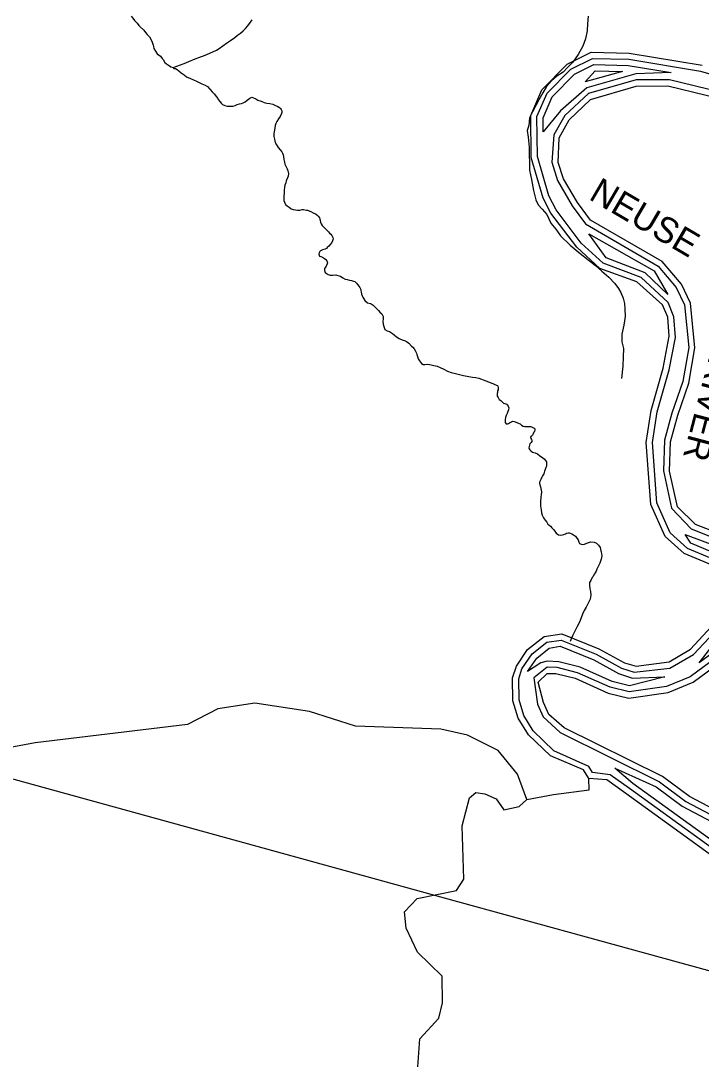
# Model space of a CAD drawing. Extents: x 2206922 to 2357709, y 510027 to 673830.
# Drawn here: x 2312753 to 2317208, y 552213 to 559014 of the extents above; entities that cross this region are included whole.
import ezdxf

# ---------------------------------------------------------------- set-up
doc = ezdxf.new("R2010")
doc.units = 0
for name, color, linetype in [('Exist Hydrographic Buffer Line', 7, 'Continuous'), ('Exist Hydrographic Creek Single Shore', 7, 'Continuous'), ('Exist Hydrographic Misc Water Feature', 7, 'Continuous'), ('Exist Hydrographic River Shore', 7, 'Continuous'), ('Exist Hydrographic River Shore Label', 7, 'Continuous'), ('Exist Road Non-System Type 51', 7, 'Continuous'), ('Exist Utilities Electrical Transmission Line', 7, 'Continuous')]:
    doc.layers.add(name, color=color, linetype=linetype)

msp = doc.modelspace()

# ---------------------------------------------------------------- linework, layer by layer
at = {"layer": 'Exist Hydrographic Buffer Line'}
for points in [[(2317381.2, 555448.7), (2317118.9, 555558.6), (2317004.5, 555661.4), (2316916.9, 555856.8), (2316888.6, 556251), (2316918.6, 556452.1), (2316997.9, 556728.5), (2317038.7, 556940.2), (2317029.1, 557075.2), (2316992.2, 557168.3), (2316814.2, 557333.2), (2316565.7, 557427), (2316423.1, 557557.5), (2316258.3, 557774.7), (2316210.7, 557867.8), (2316135.5, 558124.9), (2316132.4, 558386.3), (2316199, 558538.7), (2316354, 558696.1), (2316496.4, 558767.2), (2316733.6, 558761.2), (2317204.4, 558682.8), (2317729.1, 558530.8)], [(2316173.6, 558286.1), (2316172.6, 558378.1), (2316232.9, 558515.8), (2316378, 558663.3), (2316505.4, 558727), (2316729.9, 558721.4), (2317010.8, 558674.6), (2316780.6, 558666.3), (2316459.9, 558575.6), (2316287.2, 558423.1), (2316173.6, 558286.1)], [(2316448.6, 558614), (2316514.4, 558686.8), (2316693.6, 558682.2), (2316448.6, 558614)], [(2317743.9, 558445.8), (2317000, 558627), (2316781.2, 558626.4), (2316471.1, 558537.2), (2316314.9, 558394.1), (2316242.3, 558267.1), (2316230.4, 558088.4), (2316267.3, 557967.3), (2316363.9, 557802.3), (2316451, 557684.1), (2316926.3, 557406.9), (2317044.7, 557267.1), (2317099.2, 557152.5), (2317126.1, 556873.9), (2317088.3, 556651.2), (2317016.6, 556444.7), (2316968, 556266.2), (2316960.4, 556066.3), (2317013.5, 555822.3), (2317142.1, 555685.8), (2317530.6, 555532.2)], [(2316988.7, 557222.2), (2316840.8, 557363), (2316586.6, 557461.8), (2316472, 557618.6), (2316900.3, 557375.7), (2316988.7, 557222.2)], [(2317597.9, 555298.4), (2317560.6, 555355.6), (2317521.6, 555393.6), (2317405.1, 555480.9), (2317140.6, 555592.9), (2317103.3, 555650.4), (2317514.2, 555495.7), (2317586.6, 555457.3), (2317635.6, 555393.5), (2317597.9, 555298.4)], [(2317193.7, 554810.2), (2317353.9, 555014.3), (2317533.9, 555137.8), (2317374, 554943.1), (2317193.7, 554810.2)], [(2316034.6, 554769.7), (2316101.2, 554868.1), (2316196.2, 554943.9), (2316290.7, 554958.5), (2316521.2, 554865), (2316686.2, 554774.4), (2316769.7, 554748), (2317002.6, 554775), (2317158.3, 554864.8), (2317328.2, 555045.4)], [(2316737.7, 554659.1), (2316625.7, 554687.4), (2316414.9, 554780.9), (2316275.7, 554816.5), (2316199.6, 554819.8), (2316158.4, 554809.1), (2316070.9, 554752), (2316130.9, 554840.6), (2316212.6, 554906.1), (2316285.6, 554917.2), (2316503.9, 554828.8), (2316667, 554739.3), (2316758, 554709.7), (2316969, 554718.5), (2316737.7, 554659.1)], [(2317401.7, 554913.8), (2317136.7, 554718.4), (2316980.7, 554653.1), (2316735.6, 554618.3), (2316612.4, 554649.5), (2316398.7, 554744.4), (2316265.9, 554777.7), (2316199.2, 554779.8), (2316112.1, 554709.9), (2316136.7, 554538.3), (2316173, 554455.1), (2316284.1, 554353.2), (2316934.3, 554030.5), (2317107.6, 553902), (2317761.1, 553557.2)], [(2317281.1, 553593), (2316737.9, 553985.8), (2316612.8, 554075.8), (2316496.1, 554090.2), (2316473, 554129.8), (2316242.7, 554233.3), (2316108.8, 554363.1), (2316047.1, 554463.3), (2316015.3, 554566.5), (2316013.5, 554704.9), (2316034.6, 554769.7)], [(2317918, 553332.6), (2317302, 553627.4), (2316761.1, 554018.2), (2316641.7, 554120.3), (2316913.4, 553996.2), (2317083.6, 553869.8), (2317736.9, 553524.7), (2317918, 553332.6)]]:
    msp.add_lwpolyline(points, dxfattribs=at)
at = {"layer": 'Exist Hydrographic Creek Single Shore'}
for points in [[(2313476.1, 559043), (2313486.6, 559031), (2313498.3, 559015), (2313514.7, 558999.1), (2313526.6, 558983.6), (2313532.9, 558975.3), (2313557.5, 558951.7), (2313569.2, 558937.8), (2313581.3, 558924.2), (2313595.7, 558908.3), (2313611.9, 558880.3), (2313620.3, 558854.7), (2313622.5, 558844.6), (2313624.8, 558832.5), (2313634.6, 558814.9), (2313646.9, 558796.8), (2313667.2, 558781.1), (2313679.3, 558767.1), (2313685.3, 558759.3), (2313695.3, 558741.2), (2313707.8, 558731.6), (2313727.7, 558717.7), (2313735.5, 558712), (2313749.7, 558706.7)], [(2313749.7, 558706.7), (2313755.6, 558702.1), (2313765.9, 558700.2), (2313777.8, 558694.3), (2313787.8, 558686.3), (2313802.2, 558672.4), (2313822.5, 558658.8), (2313838.3, 558647.1), (2313864.3, 558635.1), (2313884.8, 558627.5), (2313904.3, 558617.7), (2313924.8, 558607.7), (2313938.7, 558600), (2313960.9, 558592.2), (2313975, 558582.3), (2313991, 558566.5), (2314005.6, 558549), (2314019.3, 558535.1), (2314033.9, 558515.1), (2314042.1, 558505.3), (2314046, 558497.4), (2314056.2, 558485.3), (2314064, 558473.7), (2314074.1, 558465.6), (2314088.4, 558459.8), (2314104.4, 558453.8), (2314120.2, 558454.2), (2314140.3, 558454.4), (2314156.3, 558458.5), (2314170, 558464.6), (2314184.4, 558468.9), (2314198.1, 558472.9), (2314210, 558477.2), (2314221.9, 558483.1), (2314236.1, 558493.2), (2314243.9, 558499.3), (2314253.7, 558507.5), (2314265.8, 558513.4), (2314275.8, 558509.9), (2314291.4, 558501.8), (2314305.8, 558494), (2314325.9, 558486.2), (2314345.8, 558478.3), (2314363.8, 558474.7), (2314383.9, 558472.9), (2314402.2, 558466.9), (2314420, 558459.4), (2314436, 558451.3), (2314446.7, 558445.7), (2314454.4, 558439.6), (2314458.3, 558431.7), (2314462.4, 558423.8), (2314462.4, 558413.7), (2314460.8, 558405.8), (2314450.5, 558385.8), (2314441.1, 558371.5), (2314429.4, 558353.3), (2314423.3, 558341.3), (2314417.5, 558327.2), (2314415.7, 558313.2), (2314413.8, 558297.3), (2314410.2, 558275.2), (2314410.2, 558255.3), (2314414.3, 558239.2), (2314416.7, 558225.5), (2314422.7, 558207.6), (2314431.1, 558193.8), (2314439.1, 558183.6), (2314451.2, 558169.6), (2314461.2, 558155.9), (2314467.4, 558146.1), (2314471.5, 558136.1), (2314473.3, 558124.1), (2314476, 558105.9), (2314480.1, 558088.2), (2314482.1, 558074.2), (2314486.2, 558066.2), (2314490.1, 558056.3), (2314496.7, 558044.4), (2314502.4, 558030.5), (2314504.9, 558014.3), (2314503, 557996.3), (2314498.9, 557984.4), (2314491.4, 557966.5), (2314487.7, 557952.5), (2314481.7, 557936.3), (2314479.9, 557922.4), (2314478, 557904), (2314478, 557886.2), (2314474.3, 557864), (2314474.3, 557854.3), (2314474.7, 557836.4), (2314478.6, 557826.5), (2314487, 557810.2), (2314497.3, 557802.6), (2314509.2, 557792.7), (2314523.3, 557782.9), (2314537.3, 557777.1), (2314551.2, 557775), (2314565.4, 557773.3)], [(2314565.4, 557773.3), (2314579.5, 557773.2), (2314595.5, 557777.7), (2314603.1, 557777.8), (2314623.4, 557773.9), (2314629.4, 557773.8), (2314635.3, 557772.1), (2314651.5, 557764), (2314667.7, 557756.3), (2314681.6, 557748.5), (2314689.4, 557744.5), (2314693.5, 557740.6), (2314699.7, 557736.8), (2314701.9, 557732.8), (2314707.9, 557722.6), (2314709.9, 557714.6), (2314712.2, 557707), (2314716.1, 557693), (2314720.4, 557683), (2314726.5, 557673.2), (2314758.7, 557639.6), (2314767.1, 557631.4), (2314774.7, 557623.8), (2314782.7, 557615.7), (2314789.1, 557607.8), (2314796.9, 557593.7), (2314797.3, 557585.9), (2314793.4, 557571.9), (2314789.5, 557561.9), (2314779.5, 557547.6), (2314769.8, 557537.7), (2314760, 557529.5), (2314753.8, 557523.5), (2314746, 557517.4), (2314738, 557515.3), (2314728.4, 557513.1), (2314724.1, 557510.9), (2314716.3, 557506.9), (2314709.9, 557502.9), (2314706.7, 557494.9), (2314704.4, 557484.7), (2314708.5, 557472.7), (2314716.7, 557469.1), (2314728.4, 557465.3), (2314734.5, 557461.2), (2314742.3, 557457.5), (2314750.7, 557451.4), (2314756.7, 557441.6), (2314760.8, 557429.6), (2314758.9, 557421.4), (2314753.2, 557407.6), (2314747.3, 557399.2), (2314741.1, 557391.2), (2314741.3, 557377.4), (2314745.8, 557365.3), (2314766.1, 557351.8), (2314777.6, 557347.6), (2314796.1, 557348.1), (2314815.9, 557350.3), (2314829.7, 557346.2), (2314845.9, 557340.6), (2314861.9, 557330.4), (2314876, 557322.6), (2314890.2, 557318.9), (2314904.1, 557315.2), (2314918.1, 557313.1), (2314932, 557309.4), (2314939.8, 557305.7), (2314950.1, 557295.7), (2314958.3, 557285.9), (2314966.7, 557275.7), (2314972.6, 557267.9), (2314976.5, 557258.1), (2314978.8, 557248), (2314980.8, 557237.9), (2314983.3, 557224.2), (2314987.2, 557212.2), (2314993.5, 557204), (2315005.6, 557182.3), (2315023.9, 557166.6), (2315041.9, 557162.7), (2315047.5, 557160.6), (2315060, 557151), (2315071.9, 557141.1), (2315094.4, 557115.4), (2315104.7, 557105.3), (2315116.6, 557095.4), (2315124.6, 557077.6), (2315124.6, 557059.8), (2315122.7, 557045.9), (2315125.2, 557027.6), (2315129.3, 557011.6), (2315131.3, 557005.6), (2315137.1, 556991.8), (2315151.6, 556983.9), (2315167.6, 556978.3), (2315187.7, 556966.3), (2315198, 556956.7), (2315213.8, 556944.5), (2315230.2, 556932.8)], [(2315230.2, 556932.8), (2315240.2, 556928.8), (2315256.2, 556923.2), (2315266.2, 556919.3), (2315278.3, 556913.4), (2315294.3, 556901.6), (2315310.3, 556883.8), (2315320.6, 556875.8), (2315328.8, 556866), (2315336.6, 556849.8), (2315343.1, 556837.9), (2315347, 556828), (2315350.9, 556816.1), (2315355.6, 556800.3), (2315363.4, 556786.2), (2315377.4, 556770.3), (2315388, 556762.6), (2315397.9, 556762.7), (2315417.8, 556765.1), (2315440.1, 556761.3), (2315458.2, 556757.3), (2315480.1, 556751.6), (2315499.6, 556743.8), (2315522.4, 556732.2), (2315545.9, 556718.1), (2315570.1, 556710.5), (2315598.2, 556703), (2315652.4, 556691.6), (2315686.4, 556684.1), (2315710.4, 556680), (2315732.7, 556678.3), (2315752.6, 556672.5), (2315798.6, 556655), (2315837.1, 556641.5), (2315842.9, 556637.4), (2315852.7, 556633.5), (2315856.6, 556631.7), (2315866.6, 556627.7), (2315873.2, 556625.9), (2315877.3, 556620), (2315879.3, 556612), (2315879.6, 556597.8), (2315875.2, 556589.9), (2315873.6, 556580), (2315871.8, 556573.8), (2315871.6, 556565.7), (2315871.8, 556556), (2315877.7, 556546.2), (2315885.9, 556534), (2315896.2, 556526.4), (2315906.4, 556516.3), (2315914.2, 556510.3)], [(2315914.2, 556510.3), (2315922.6, 556506.6), (2315934.3, 556502.8), (2315938.2, 556498.5), (2315944.1, 556490.7), (2315948.5, 556478.8), (2315946.6, 556466.9), (2315942.9, 556454.9), (2315937, 556442.8), (2315931.2, 556428.6), (2315927.1, 556416.7), (2315925.3, 556402.8), (2315923.4, 556396.6), (2315923.6, 556382.7), (2315931.6, 556374.6), (2315939.6, 556374.6), (2315945.6, 556377), (2315953.6, 556381.1), (2315965.7, 556387), (2315973.5, 556391), (2315983.3, 556389.1), (2315995.4, 556385.3), (2316005.5, 556381.4), (2316021.7, 556373.7), (2316031.7, 556365.7), (2316041.3, 556359.7), (2316053.8, 556355.8), (2316063.7, 556356), (2316075.6, 556356.2), (2316090.1, 556356.4), (2316097.9, 556354.5), (2316106.1, 556350.4), (2316113.9, 556346.8), (2316117.6, 556340.5), (2316117.8, 556334.4), (2316116.2, 556324.6), (2316111.9, 556318.7), (2316106.1, 556304.6), (2316102.4, 556300.7), (2316098.3, 556296.4), (2316094.4, 556292.6), (2316090.3, 556286.3), (2316092.4, 556278.3), (2316096.5, 556272.4), (2316098.6, 556266.4), (2316099, 556258.6), (2316094.9, 556252.3), (2316086.9, 556242.2), (2316083, 556234.3), (2316081.3, 556226.4), (2316079.5, 556216.1), (2316081.1, 556210.6), (2316085.2, 556204.3), (2316093.2, 556196.6), (2316103.9, 556188.6), (2316121.9, 556184.6), (2316135.5, 556176.9), (2316151.9, 556165.1), (2316169.9, 556153.5), (2316181.8, 556143.5), (2316194.1, 556125.5), (2316194.1, 556115.8), (2316194.1, 556097.5), (2316190.8, 556087.5), (2316186.5, 556075.5), (2316182.8, 556063.5), (2316177.3, 556047.3), (2316169.1, 556033.6), (2316165.4, 556025.2), (2316157.4, 556009.4), (2316149.6, 555993.1), (2316149.6, 555983.3), (2316156.2, 555961.3), (2316162.3, 555929.5), (2316160.7, 555909.5), (2316158.6, 555897.2), (2316158.6, 555887.5), (2316156.8, 555873.2), (2316155.1, 555855.2), (2316155.6, 555837.3), (2316157.4, 555823.3), (2316159.7, 555811.5), (2316161.9, 555791.3), (2316166, 555775.3), (2316174.4, 555759.4), (2316180.4, 555751.6), (2316186.3, 555743.8), (2316196.2, 555729.8), (2316204.6, 555718), (2316210.7, 555712.2), (2316220.6, 555704.3), (2316230.6, 555694.2), (2316241.1, 555682.5), (2316249.3, 555670.3), (2316259.1, 555658.7), (2316273.5, 555646.8), (2316285.4, 555644.6), (2316299.3, 555647), (2316309.1, 555649.2), (2316319.2, 555653.3)], [(2316319.2, 555653.3), (2316327, 555657.4), (2316337, 555659.5), (2316343, 555659.4), (2316349.1, 555657.7), (2316361.2, 555653.5), (2316372.9, 555647.6), (2316385.4, 555638), (2316393.6, 555625.9), (2316401.8, 555614.1), (2316407.6, 555600.3), (2316411.9, 555590.3), (2316427.9, 555584.2), (2316444.1, 555586.7), (2316459.9, 555592.8), (2316485.5, 555601.1), (2316507.8, 555599.4), (2316521.6, 555593.2), (2316535.9, 555579.7), (2316546, 555563.6), (2316550.1, 555541.9), (2316552.5, 555535.9), (2316556.6, 555509.7), (2316552.9, 555487.9), (2316545.2, 555461.5), (2316533.5, 555439.8), (2316525.7, 555421.5), (2316519.9, 555409.4), (2316514, 555399.3), (2316507.6, 555389.3), (2316500.2, 555375.5), (2316494.3, 555367.4), (2316484.5, 555349.1), (2316476.5, 555335.2), (2316476.5, 555317), (2316478.9, 555293.1), (2316483, 555277), (2316485.5, 555253.2), (2316479.9, 555225.2), (2316466.4, 555194.8), (2316454.1, 555172.7), (2316442.4, 555151), (2316430.7, 555126.8), (2316422.9, 555102.8), (2316411.5, 555074.6), (2316395.7, 555046.5), (2316380.1, 555016), (2316366.1, 554986.1), (2316350.4, 554949.9)], [(2316065.3, 553914), (2316005.5, 554079), (2315879.3, 554234.7), (2315678.4, 554334.8), (2315502.5, 554373.7), (2314944.3, 554393.8), (2314643.3, 554490), (2314284.5, 554544.4), (2314043.3, 554508.5), (2313845.4, 554405.3), (2312846.4, 554286.2), (2312672.3, 554253)], [(2316065.3, 553914), (2316240.4, 553947.3), (2316473.4, 553976.4), (2316472.4, 554051.9)], [(2315351.3, 552132.9), (2315366.3, 552346.7), (2315489.3, 552483), (2315513.3, 552582.5), (2315511.5, 552756.3), (2315351.3, 552913.9), (2315275.5, 553071.6), (2315265.4, 553179.5), (2315348.5, 553264.9), (2315605.4, 553317.9), (2315654.4, 553392.1), (2315642.3, 553742.7), (2315690.3, 553925.1), (2315732.3, 553959.6), (2315790.4, 553952.2), (2315865.4, 553919.1), (2315916.5, 553845.7), (2316016.3, 553869.4), (2316065.3, 553914)]]:
    msp.add_lwpolyline(points, dxfattribs=at)
at = {"layer": 'Exist Hydrographic Misc Water Feature'}
msp.add_lwpolyline([(2313749.7, 558706.7), (2313823.5, 558734.9), (2313853.2, 558747), (2313895.1, 558765.5), (2313918.8, 558773.6), (2313960.9, 558788), (2313990.4, 558800.6), (2314034.3, 558820.8), (2314052.3, 558833.1), (2314099.9, 558867.7), (2314125.5, 558884.1), (2314153.6, 558904.2), (2314171.3, 558918.6), (2314191, 558932.6), (2314209, 558948.6), (2314225, 558962.8), (2314238.5, 558981), (2314256.2, 559005.1), (2314267.8, 559019.2)], dxfattribs=at)
at = {"layer": 'Exist Hydrographic River Shore'}
for points in [[(2317357.4, 555416.6), (2317097.4, 555524.2), (2316971.5, 555637.3), (2316877.3, 555846.8), (2316848.4, 556252.6), (2316879.4, 556460.6), (2316959.4, 556739.5), (2316999.3, 556947.8), (2316989.3, 557072.1), (2316955.5, 557152.7), (2316787.3, 557303.5), (2316544.3, 557392.2), (2316393.4, 557530.4), (2316224.5, 557753.3), (2316173.4, 557853), (2316095.5, 558118.9), (2316092.4, 558394.4), (2316165.4, 558561.5), (2316330.5, 558728.9), (2316487.3, 558807.5), (2316737.3, 558801.2), (2317213.4, 558721.9)], [(2317547.4, 555568.6), (2317170.4, 555714.3), (2317052.5, 555830.9), (2317000.4, 556065.1), (2317006.3, 556255.7), (2317054.5, 556431.5), (2317127.5, 556641.2), (2317166.5, 556872.5), (2317138.4, 557163.4), (2317078.5, 557289), (2316952.4, 557438.1), (2316483.4, 557708), (2316398.3, 557822.7), (2316305.4, 557979.7), (2316270.4, 558086.6), (2316277.4, 558247.7), (2316342.4, 558365.2), (2316482.4, 558498.8), (2316781.4, 558586.4), (2316990.3, 558588.2), (2317741.4, 558405.2)], [(2316295.4, 554999.7), (2316538.4, 554901.2), (2316705.3, 554809.5), (2316781.4, 554786.3), (2316997.5, 554814.7), (2317137.3, 554899.1), (2317302.4, 555076.3)], [(2316472.4, 554051.9), (2316438.3, 554109.5), (2316220.4, 554199.2), (2316077.4, 554337.9), (2316010.4, 554446.7), (2315975.3, 554560.2), (2315973.5, 554711), (2315998.5, 554787.5), (2316071.5, 554895.5), (2316179.3, 554981.9), (2316295.4, 554999.7)], [(2317785.5, 553589.6), (2317131.4, 553934.1), (2316955.5, 554064.8), (2316310.4, 554383.4), (2316209.5, 554471.2), (2316175.4, 554548.5), (2316140.4, 554681.7), (2316198.4, 554739.8), (2316256.4, 554738.9), (2316382.3, 554707.8), (2316599.5, 554611.5), (2316733.4, 554577.6), (2316991.3, 554614.2), (2317156.4, 554683.3), (2317429.3, 554884.6)], [(2324158.5, 551867.9), (2324133.5, 551899.8), (2323388.6, 552174.9), (2322620.4, 552360.5), (2321235.5, 552619.6), (2320449.6, 552843.9), (2319965.4, 552922.8), (2319499.5, 552933.6), (2318417.5, 552896.4), (2318116.5, 552936.8), (2318049.4, 552983.3), (2317965.3, 553091.5), (2317930.5, 553191.8), (2317821.4, 553282.7), (2317260.4, 553558.6), (2316714.3, 553953.3), (2316589.4, 554043.4), (2316472.4, 554051.9)]]:
    msp.add_lwpolyline(points, dxfattribs=at)
at = {"layer": 'Exist Road Non-System Type 51'}
for points in [[(2316467.4, 559043.2), (2316464.2, 558993.7), (2316461, 558947.5), (2316451.4, 558896.4), (2316433.9, 558847), (2316402, 558792.8), (2316366.9, 558743.4), (2316333.5, 558706.7), (2316303.2, 558678), (2316263.3, 558650.9), (2316228.3, 558620.6), (2316194.8, 558583.9), (2316170.9, 558540.8), (2316145.4, 558496.2), (2316126.3, 558457.9), (2316102.4, 558418), (2316084.8, 558378.2), (2316078.5, 558328.7), (2316068.9, 558295.2), (2316075.3, 558250.6), (2316081.6, 558185.2), (2316083.2, 558035.3), (2316097.6, 557974.7), (2316110.3, 557901.3), (2316126.3, 557840.8), (2316140.6, 557807.3), (2316167.7, 557780.2), (2316196.4, 557745.1), (2316223.5, 557689.3), (2316255.4, 557649.4), (2316285.7, 557606.3), (2316349.4, 557544.1), (2316416.3, 557489.9), (2316515.2, 557410.2), (2316558.2, 557373.5), (2316602.8, 557335.2), (2316642.7, 557293.8), (2316666.6, 557260.3), (2316682.5, 557233.2), (2316696.9, 557196.5), (2316704.8, 557161.4), (2316708, 557127.9), (2316711.2, 557076.9), (2316701.6, 557019.5), (2316688.9, 556960.5)], [(2316688.9, 556960.5), (2316687.3, 556911), (2316698.5, 556868), (2316696.9, 556813.8), (2316695.3, 556751.6), (2316685.7, 556670.2)]]:
    msp.add_lwpolyline(points, dxfattribs=at)
at = {"layer": 'Exist Utilities Electrical Transmission Line'}
msp.add_lwpolyline([(2318205.1, 552532.2), (2318069.5, 552569.5), (2315527.4, 553267.8), (2310421, 554676.1), (2310393.5, 554683.6)], dxfattribs=at)

# ---------------------------------------------------------------- texts
at = {"layer": 'Exist Hydrographic River Shore Label'}
for s, rotation, p in [('NEUSE', 329.61872, (2316465.4, 557848.7)), ('RIVER', 255.29227, (2317261.1, 556818.5))]:
    msp.add_text(s, height=167.32, rotation=rotation, dxfattribs=at).set_placement(p)

doc.saveas('drawing.dxf')
